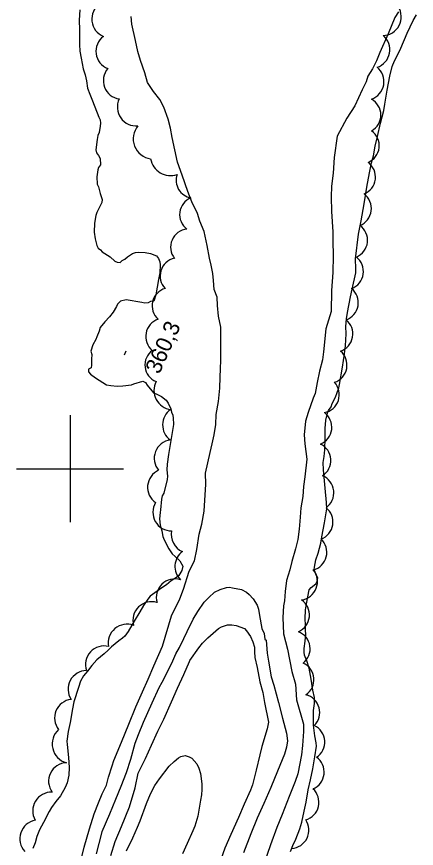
# Model space of a CAD drawing. Extents: x 287698 to 290158, y 5234163 to 5237182.
# Drawn here: x 288590 to 288664.7, y 5235329.1 to 5235484.4 of the extents above; entities that cross this region are included whole.
import ezdxf

# ---------------------------------------------------------------- set-up
doc = ezdxf.new("R2010")
doc.units = 0
for name, color, linetype in [('Niveau 2', 7, 'Continuous'), ('Niveau 3', 7, 'Continuous'), ('Niveau 4', 7, 'Continuous'), ('Niveau 44', 7, 'Continuous'), ('Niveau 61', 7, 'Continuous')]:
    doc.layers.add(name, color=color, linetype=linetype)

msp = doc.modelspace()

# ---------------------------------------------------------------- linework, layer by layer
at = {"layer": 'Niveau 2'}
for points in [[(288628.13, 5235426.4), (288627.69, 5235428.49), (288627.52, 5235430.44), (288627.49, 5235432), (288626.94, 5235433.43), (288626.78, 5235435.13), (288626.63, 5235436.44), (288626.34, 5235438), (288626.05, 5235439.3), (288625.61, 5235441.65), (288625.04, 5235444.25), (288624.21, 5235446.19), (288623.79, 5235447.63), (288622.71, 5235449.79), (288621.97, 5235451.73), (288620.9, 5235454.81), (288620.08, 5235457.22), (288619.06, 5235461.84), (288618.73, 5235463.54), (288618.32, 5235465.25), (288617.52, 5235467.51), (288616.73, 5235468.92), (288615.56, 5235470.41), (288614.48, 5235472.1), (288613.97, 5235473.91), (288613.17, 5235476.17), (288612.66, 5235477.86), (288612.24, 5235479.94), (288611.52, 5235482.97), (288611.39, 5235484.4)], [(288661.32, 5235485.26), (288660.67, 5235484.21), (288659.4, 5235481.14), (288657.84, 5235477.69), (288657.21, 5235476.16), (288656.48, 5235474.62), (288655.65, 5235473.28), (288655.29, 5235472.23), (288654.56, 5235470.69), (288653.18, 5235467.72), (288651.71, 5235465.41), (288649.87, 5235462.05), (288649.36, 5235458.08), (288649.17, 5235455.16), (288648.86, 5235452.72), (288648.76, 5235450.75), (288648.86, 5235448.03), (288649.07, 5235444.23), (288649.09, 5235442.51), (288649.12, 5235439.72), (288649.05, 5235436.61), (288648.86, 5235433.25), (288648.76, 5235429.37), (288647.8, 5235426.12), (288647.31, 5235421.84), (288647.15, 5235420.32), (288646.62, 5235418.22), (288646.18, 5235416.12), (288645.75, 5235414.02), (288645.41, 5235413.19), (288644.46, 5235410.5), (288643.99, 5235408.89), (288643.72, 5235406.31), (288643.82, 5235404.65), (288644.21, 5235401.77), (288643.86, 5235398.51), (288643.62, 5235396.69), (288643.46, 5235394.79), (288643.12, 5235392.69), (288642.97, 5235390.98), (288642.81, 5235388.7), (288642.57, 5235386.8), (288642.12, 5235385.08), (288641.4, 5235382.69), (288641.05, 5235381.16), (288640.43, 5235379.16), (288640.18, 5235377.06), (288640.03, 5235375.35), (288639.85, 5235374.39), (288639.71, 5235372.21), (288639.86, 5235369.17), (288640.58, 5235366.34), (288641.42, 5235362.17), (288642.13, 5235359.81), (288642.28, 5235356.87), (288643.63, 5235352.34), (288643.58, 5235350.94), (288643.44, 5235348.36), (288643.23, 5235346.6), (288642.54, 5235343.04), (288642.03, 5235341.6), (288640.95, 5235338.81), (288639.6, 5235335.5), (288638.63, 5235333.05), (288637.41, 5235329.82), (288636.25, 5235326.39)], [(288601.7, 5235325.52), (288602.64, 5235329.4), (288603.62, 5235332.82), (288604.49, 5235335.58), (288605.3, 5235337.62), (288605.99, 5235339.33), (288606.81, 5235340.92), (288607.17, 5235342.43), (288607.83, 5235344.58), (288608.17, 5235345.52), (288609.62, 5235348.99), (288610.95, 5235352.32), (288612.29, 5235355.54), (288613.51, 5235358.34), (288614.57, 5235360.75), (288615.64, 5235363.2), (288617.25, 5235366.88), (288618.96, 5235372.57), (288620.52, 5235375.73), (288621.15, 5235377.55), (288622.22, 5235380.9), (288623.24, 5235382.82), (288623.67, 5235384.92), (288624.09, 5235387.77), (288624.63, 5235389.68), (288625.06, 5235392.07), (288625.34, 5235397.1), (288625.3, 5235399.19), (288626.18, 5235403.01), (288626.53, 5235404.63), (288626.88, 5235406.34), (288627.22, 5235408.25), (288627.27, 5235410.15), (288627.71, 5235412.53), (288627.94, 5235415.01), (288628, 5235417.1), (288628.07, 5235418.62), (288628.13, 5235420.24), (288628.13, 5235426.4)], [(288617.19, 5235360.16), (288618.98, 5235363.71), (288619.77, 5235365.46), (288620.43, 5235366.63), (288621.27, 5235368.3), (288621.85, 5235369.62), (288622.96, 5235371.91), (288623.87, 5235373.37), (288625.05, 5235375.09), (288625.89, 5235375.94), (288627, 5235376.94), (288628.02, 5235377.47), (288629.19, 5235377.83), (288629.78, 5235377.87), (288630.32, 5235377.8), (288632, 5235377.44), (288632.98, 5235376.98), (288633.43, 5235376.56), (288634.17, 5235375.7), (288634.96, 5235374.52), (288635.19, 5235373.79), (288635.37, 5235372.58), (288635.84, 5235370.2), (288636.28, 5235369.25), (288636.38, 5235368.2), (288636.63, 5235367.98)], [(288622.35, 5235364.19), (288624.02, 5235366.6), (288624.74, 5235367.47), (288625.75, 5235368.47), (288627.7, 5235370.2), (288628.28, 5235370.52), (288629.42, 5235370.89), (288630.2, 5235370.89), (288631, 5235370.75), (288632.57, 5235370.17), (288632.98, 5235369.75), (288633.71, 5235368.71), (288634.16, 5235367.7), (288634.43, 5235366.67), (288634.42, 5235365.5), (288634.52, 5235365.07)], [(288636.63, 5235367.98), (288636.82, 5235365.55), (288637.04, 5235364.1), (288637.58, 5235361.16), (288638.05, 5235359.6), (288638.95, 5235356.36), (288639.66, 5235353.44), (288640.42, 5235350.67), (288640.58, 5235349.21), (288640.45, 5235348.01), (288640.06, 5235346.73), (288638.77, 5235343.57), (288637.47, 5235340.53), (288636.16, 5235337.53), (288634.94, 5235334.76), (288633.75, 5235331.89), (288632.37, 5235328.33)], [(288634.52, 5235365.07), (288634.53, 5235364.8), (288634.94, 5235362.91), (288635.46, 5235360.26), (288635.98, 5235358.27), (288636.3, 5235356.37), (288637.09, 5235352.73), (288636.79, 5235351.43), (288635.82, 5235348.16)], [(288607.58, 5235327.82), (288608.44, 5235330.45), (288609.57, 5235333.22), (288611.07, 5235336.9), (288612.18, 5235340.45), (288612.71, 5235343.2), (288614.06, 5235345.91), (288615.2, 5235348.42), (288616.39, 5235351.01), (288617.48, 5235353.27), (288618.96, 5235356.52), (288620.06, 5235359.04), (288621.25, 5235361.59), (288622.28, 5235364.02), (288622.35, 5235364.19)], [(288604.95, 5235328.16), (288605.93, 5235331.97), (288606.01, 5235332.28), (288607.42, 5235335.57), (288608.53, 5235338.32), (288609.53, 5235340.76), (288610.56, 5235343.28), (288611.37, 5235345.8), (288612.17, 5235348.76), (288612.75, 5235350.39), (288613.73, 5235352.73), (288615.34, 5235356.32), (288616.62, 5235359.16), (288617.19, 5235360.16)], [(288635.82, 5235348.16), (288635.44, 5235346.6), (288634.77, 5235343.73), (288634.07, 5235340.99), (288633.69, 5235340.04), (288632.52, 5235337.37), (288631.44, 5235334.9), (288630.05, 5235331.71), (288628.93, 5235329.16), (288628.08, 5235326.87), (288627.04, 5235323.71), (288626.27, 5235320.82), (288626.08, 5235319.31), (288625.72, 5235316.7), (288625.32, 5235313.9), (288624.95, 5235311.38), (288624.38, 5235308.2), (288624.23, 5235306.49), (288624.29, 5235304.97), (288624.4, 5235304.35)], [(288610.54, 5235328.72), (288611.73, 5235331.14), (288612.61, 5235333.11), (288613.06, 5235334.31), (288614.28, 5235337.55), (288615.03, 5235339.35), (288615.82, 5235340.87), (288616.71, 5235342.1), (288618.49, 5235344.48), (288619.42, 5235345.38), (288620.23, 5235346.05), (288620.7, 5235346.31), (288621.48, 5235346.46), (288622.24, 5235346.26), (288622.72, 5235345.99), (288623.69, 5235344.95), (288624.07, 5235344.09), (288624.35, 5235343.13), (288624.62, 5235341.21), (288624.63, 5235340.15), (288624.55, 5235339.13), (288624.38, 5235338.15), (288623.83, 5235335.14), (288623.3, 5235333.28), (288622.95, 5235332.45), (288621.89, 5235330.03), (288621.01, 5235328.14)]]:
    msp.add_lwpolyline(points, dxfattribs=at)
at = {"layer": 'Niveau 3'}
msp.add_line((288610.15, 5235421.25), (288610.47, 5235421.98), dxfattribs=at)
at = {"layer": 'Niveau 4'}
for points in [[(288601.8, 5235485.68), (288601.69, 5235483.73), (288601.72, 5235481.89), (288601.73, 5235479.19), (288601.84, 5235477.95), (288602.06, 5235476.61), (288602.45, 5235474.65), (288602.8, 5235473.5), (288603.03, 5235472.39), (288603.22, 5235471.06), (288603.66, 5235469.92), (288604.2, 5235468.69)], [(288653.9, 5235443.75), (288654.35, 5235446.29), (288654.91, 5235449.43), (288655.46, 5235452.54), (288655.94, 5235455.22), (288656.32, 5235457.1), (288656.66, 5235458.4), (288657.01, 5235460.22), (288657.42, 5235462), (288657.99, 5235464.47), (288658.58, 5235466.84), (288658.8, 5235468.07), (288659.26, 5235470.65), (288659.72, 5235473.25), (288660.19, 5235475.07), (288660.63, 5235476.13), (288661.17, 5235477.19), (288661.76, 5235478.51), (288662.99, 5235481.27), (288664.07, 5235483.63), (288664.69, 5235484.69)], [(288604.2, 5235468.69), (288605.34, 5235465.6), (288605.64, 5235465.1), (288605.7, 5235464.5), (288605.64, 5235463.94), (288605.4, 5235462.73), (288605.18, 5235462.18), (288605.05, 5235461.43), (288604.8, 5235459.54), (288604.94, 5235458.97), (288605.3, 5235458.48), (288605.58, 5235457.88), (288605.67, 5235456.75), (288605.3, 5235456.25), (288605.17, 5235455.76), (288604.96, 5235454.46), (288605.08, 5235453.1), (288605.3, 5235452.59), (288605.58, 5235451.38), (288605.98, 5235450.24), (288605.91, 5235449.7), (288605.61, 5235449.06), (288604.97, 5235447.84), (288604.81, 5235447.26), (288604.56, 5235445.86), (288604.48, 5235444.14), (288604.65, 5235442.9), (288604.98, 5235441.66), (288605.26, 5235441.16), (288605.67, 5235440.85), (288606.01, 5235440.46), (288606.47, 5235440.2), (288607.49, 5235439.57), (288608.35, 5235438.77), (288608.8, 5235438.55), (288609.34, 5235438.52), (288609.71, 5235438.88), (288610.21, 5235439.09), (288610.72, 5235439.55), (288611.68, 5235440.19), (288612.21, 5235440.39), (288612.8, 5235440.42), (288614, 5235440.33), (288615.03, 5235440.15), (288616.13, 5235439.71), (288616.5, 5235439.26), (288616.75, 5235438.63), (288616.79, 5235438.07), (288616.75, 5235436.54), (288616.53, 5235435.32), (288616.03, 5235432.46), (288615.66, 5235431.29), (288615.02, 5235431.24), (288614.57, 5235430.97), (288613.95, 5235430.9), (288613.39, 5235431), (288610.44, 5235431.5), (288609.4, 5235431.25), (288608.86, 5235430.74), (288608.64, 5235430.27), (288608.05, 5235429.24), (288607.34, 5235428.35), (288606.51, 5235427.44), (288605.63, 5235426.37), (288605.41, 5235425.68), (288605, 5235424.64), (288604.83, 5235424.12), (288604.25, 5235423.13), (288603.86, 5235421.94), (288604.03, 5235421.3), (288603.98, 5235420.47), (288604.01, 5235419.35), (288603.9, 5235418.86), (288603.45, 5235418.58), (288603.46, 5235418.07), (288603.82, 5235417.68), (288604.71, 5235416.97), (288606.78, 5235415.69), (288607.6, 5235415.55), (288608.76, 5235415.44), (288609.84, 5235415.48), (288611.44, 5235415.66), (288611.9, 5235415.87), (288613.57, 5235416.34), (288614.1, 5235416.09), (288614.42, 5235415.63), (288615.56, 5235414.14), (288616.06, 5235413.96), (288617.07, 5235413.47), (288617.96, 5235412.79), (288618.29, 5235412.24), (288618.84, 5235411.21), (288618.95, 5235410.56), (288619.18, 5235410.01), (288619.26, 5235409.45), (288619.32, 5235408.3), (288619.32, 5235408.28)], [(288648.98, 5235412.15), (288649.57, 5235413.33), (288650.23, 5235415.08), (288650.34, 5235415.73), (288650.91, 5235418.94), (288651.29, 5235421.45), (288651.45, 5235422.95), (288651.6, 5235425.15), (288651.52, 5235426.53), (288651.63, 5235427.99), (288651.84, 5235429.15), (288652.36, 5235432.11), (288652.71, 5235433.53), (288653.37, 5235436.58), (288653.38, 5235437.31), (288653.34, 5235439.18), (288653.9, 5235443.75)], [(288641.16, 5235328.54), (288641.59, 5235329.66), (288642.14, 5235330.86), (288642.91, 5235332.78), (288643.27, 5235334.02), (288643.75, 5235336.08), (288644.07, 5235337.75), (288644.48, 5235340.1), (288644.93, 5235341.97), (288645.35, 5235344.01), (288645.74, 5235346.21), (288646.02, 5235348.25), (288645.97, 5235348.87), (288645.73, 5235350.15), (288645.47, 5235352.13), (288645.44, 5235353.37), (288645.48, 5235354.87), (288645.68, 5235356.21), (288645.63, 5235357.3), (288645.36, 5235358.67), (288645.05, 5235360.71), (288644.66, 5235362.79), (288644.24, 5235364.17), (288643.81, 5235365.22), (288643.71, 5235365.78), (288643.73, 5235366.45), (288643.94, 5235367.79), (288644.06, 5235369.13), (288643.99, 5235369.79), (288643.98, 5235370.87), (288643.89, 5235372), (288643.95, 5235373.68), (288644.16, 5235374.78), (288644.64, 5235377.4), (288645.06, 5235377.81), (288645.88, 5235378.54), (288646.17, 5235379.02), (288646.25, 5235379.63), (288646, 5235380.16), (288645.58, 5235381.11), (288645.65, 5235381.65), (288645.92, 5235383.02), (288646.32, 5235384.27), (288646.85, 5235386.13), (288647.05, 5235387.27), (288647.51, 5235389.89), (288647.97, 5235392.49), (288647.88, 5235393.7), (288647.64, 5235396.36), (288647.33, 5235399.77), (288647.29, 5235401.18), (288647.48, 5235402.26), (288647.56, 5235403.53), (288647.63, 5235405.75), (288647.63, 5235407.49), (288647.79, 5235409.05), (288648.06, 5235410.36), (288648.29, 5235410.85), (288648.74, 5235411.56), (288648.98, 5235412.15)], [(288619.32, 5235408.28), (288618.87, 5235405.64), (288618.35, 5235402.65), (288618.12, 5235400.88), (288618.09, 5235399.79), (288618.2, 5235398.61), (288618.1, 5235398.02), (288617.48, 5235395.45), (288617.2, 5235394.97), (288617.06, 5235394.32), (288616.87, 5235392.33), (288616.82, 5235391.83), (288616.72, 5235390.67), (288616.85, 5235389.45), (288617.11, 5235388.4), (288617.33, 5235387.35), (288617.59, 5235386.74), (288618.41, 5235385.05), (288619.06, 5235384.12), (288619.65, 5235383.65), (288620.51, 5235382.81), (288621.07, 5235381.84), (288620.85, 5235381.04), (288620.32, 5235380.08), (288619.87, 5235379.71), (288618.89, 5235379.11), (288618.02, 5235378.35), (288617.15, 5235377.8), (288614.97, 5235376.23), (288614.52, 5235375.64), (288613.73, 5235374.5), (288613.05, 5235373.28), (288611.99, 5235371.58), (288610.82, 5235369.63), (288610.22, 5235368.78), (288609.78, 5235368.37), (288609.11, 5235367.88), (288607.7, 5235366.79), (288607.1, 5235366.15), (288606.35, 5235365.48), (288605.01, 5235364.36), (288604.05, 5235363.27), (288603.24, 5235362.22), (288602.47, 5235361.36), (288601.96, 5235360.37), (288601.54, 5235359.16), (288600.68, 5235356.47), (288600.45, 5235355.19), (288600, 5235352.61), (288599.65, 5235350.97), (288599.37, 5235349.17), (288599.42, 5235348.53), (288599.68, 5235346.09), (288599.82, 5235344.24), (288599.74, 5235342.83), (288599.47, 5235341.41), (288599.09, 5235340.53), (288598.2, 5235338.94), (288597.32, 5235337.87), (288596.52, 5235336.78), (288596.1, 5235336.04), (288595.02, 5235333.95), (288594.26, 5235332.63), (288593.78, 5235331.39), (288593.44, 5235330.17), (288593.03, 5235329.12)]]:
    msp.add_lwpolyline(points, dxfattribs=at)
at = {"layer": 'Niveau 44'}
for centre, radius, start, end in [((288607.56, 5235483.93), 3.5, 125.5746, 247.5606), ((288608.3, 5235477.92), 3.47, 126.8305, 248.5211), ((288653.65, 5235454.44), 3.4, 291.9844, 53.6937), ((288652.9, 5235448.57), 3.39, 291.4936, 53.3937), ((288652.17, 5235442.64), 3.4, 292.7941, 54.6321), ((288620.18, 5235435.98), 3.37, 102.1809, 224.0289), ((288651.4, 5235436.83), 3.4, 290.31, 52.0657), ((288618.68, 5235430.4), 3.37, 105.9129, 228.0396), ((288650.44, 5235431), 3.4, 289.1702, 51.0486), ((288617.5, 5235424.69), 3.38, 108.4536, 230.2594), ((288649.42, 5235425.16), 3.4, 289.1561, 50.8392), ((288617.33, 5235419.38), 3.36, 126.2331, 247.8475), ((288648.34, 5235419.36), 3.39, 288.01, 49.8249), ((288619.26, 5235414.62), 3.6, 152.8793, 262.3077), ((288646.88, 5235413.83), 3.41, 280.4935, 42.515), ((288620.74, 5235408.18), 3.47, 124.3096, 233.7827), ((288645.5, 5235407.75), 3.39, 292.0209, 53.8011), ((288619.18, 5235401.95), 3.47, 98.1604, 219.9313), ((288645.32, 5235401.54), 3.4, 302.9635, 64.7674), ((288617.93, 5235396.55), 3.47, 113.9115, 235.6825), ((288645.83, 5235395.53), 3.43, 305.2757, 66.9824), ((288618.93, 5235391.87), 3.47, 148.6531, 270.4241), ((288645.72, 5235390.06), 3.39, 290.0252, 51.9391), ((288622.36, 5235387.73), 3.47, 168.868, 246.619), ((288644.56, 5235384.4), 3.39, 284.8194, 46.8738), ((288642.78, 5235378.93), 3.43, 277.8334, 39.5568), ((288641.28, 5235372.73), 3.43, 293.3698, 54.9231), ((288641.45, 5235366.41), 3.39, 307.6567, 69.4527), ((288642.15, 5235360.62), 3.4, 304.0652, 66.1666), ((288600.29, 5235348.63), 3.64, 132.3828, 254.1602), ((288644.18, 5235348.99), 3.4, 303.1678, 64.9484), ((288644.07, 5235343.39), 3.4, 292.589, 54.4535), ((288643.08, 5235337.74), 3.4, 285.8284, 47.6906), ((288596.5, 5235336.15), 3.5, 87.9497, 209.769), ((288594.13, 5235330.95), 3.52, 100.7485, 222.4406), ((288641.21, 5235332.54), 3.4, 272.8002, 34.5878)]:
    msp.add_arc(centre, radius, start, end, dxfattribs=at)
for centre, major_axis, ratio, start_param, end_param in [((288658.39, 5235484.33), (3.02, -1.73), 0.997942, 5.257141, 7.382818), ((288656.27, 5235478.2), (3.39, -0.64), 0.999071, 5.217213, 7.345751), ((288655.18, 5235472.25), (3.4, -0.59), 0.999732, 5.215276, 7.345893), ((288609.67, 5235472.45), (3.42, -0.54), 0.999984, 2.595324, 4.722841), ((288612.31, 5235467.49), (3.18, -1.45), 0.999995, 3.117201, 5.243961), ((288654.64, 5235466.02), (3.41, 0.06), 0.993034, 5.209637, 7.329227), ((288615.58, 5235461.59), (-3.58, -1.26), 0.997269, 5.249028, 7.373114), ((288654.36, 5235460.31), (3.37, -0.37), 0.999977, 5.215008, 7.346089), ((288618.77, 5235458.51), (-1.34, -3.56), 0.997269, 5.249028, 6.96623), ((288623.16, 5235453.86), (-3.18, -1.1), 0.998326, 5.631334, 7.346179), ((288623.81, 5235447.43), (-3.33, 0.43), 0.998326, 5.219041, 7.346179), ((288622.17, 5235441.35), (-3.13, 1.34), 0.999859, 5.22008, 7.345453), ((288623.03, 5235381.75), (-1.6, -3.07), 0.998756, 4.250604, 5.988999), ((288619.56, 5235375.97), (-2.91, -1.88), 0.998756, 3.832698, 5.988999), ((288615.18, 5235371.72), (-2.91, -1.88), 0.998756, 3.832698, 5.988999), ((288610.62, 5235367.49), (-1.82, 2.99), 0.999834, 5.376483, 7.498077), ((288606.36, 5235363.44), (-2.57, 2.36), 0.999914, 5.216593, 7.346696), ((288603.12, 5235358.84), (-2.99, 1.82), 0.998869, 5.27917, 7.398839), ((288600.58, 5235353.49), (-3.22, 1.34), 0.999995, 5.223825, 7.349025), ((288643.23, 5235354.5), (3.29, 0.9), 0.999994, 5.22202, 7.345323), ((288599.44, 5235341.67), (-1.52, -3.12), 0.999037, 3.635018, 5.78976)]:
    msp.add_ellipse(centre, major_axis=major_axis, ratio=ratio, start_param=start_param, end_param=end_param, dxfattribs=at)
at = {"layer": 'Niveau 61'}
for points in [[(288600, 5235410), (288600, 5235400), (288600, 5235390)], [(288590, 5235400), (288600, 5235400), (288610, 5235400)]]:
    msp.add_lwpolyline(points, dxfattribs=at)

# ---------------------------------------------------------------- texts
at = {"layer": 'Niveau 3'}
msp.add_text('360,3', height=3, rotation=66.1217, dxfattribs=at).set_placement((288616.65, 5235417.5))

doc.saveas('drawing.dxf')
